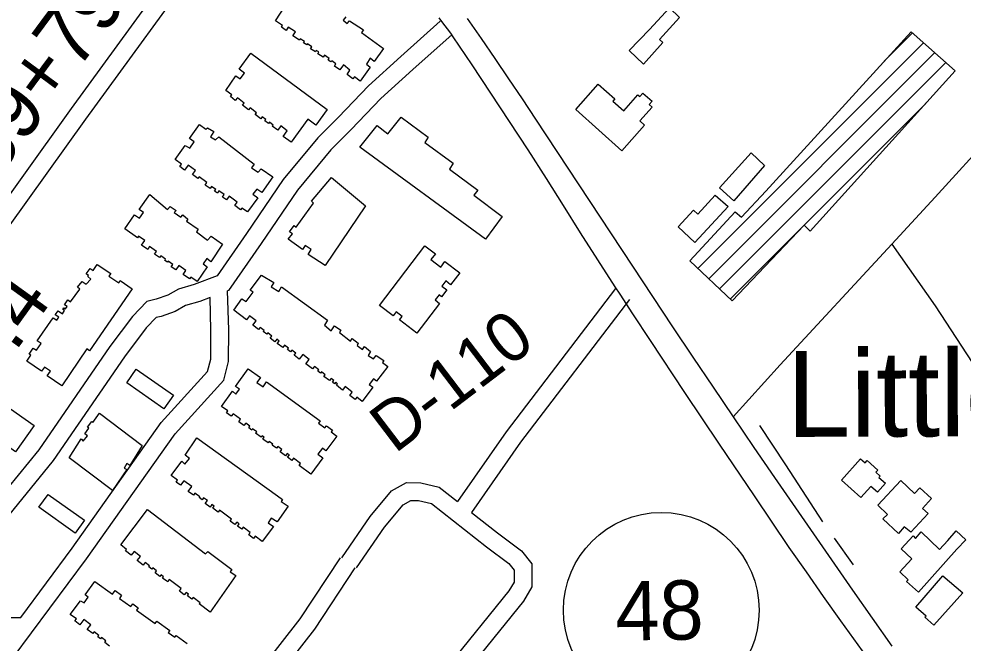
# Model space of a CAD drawing. Extents: x 3598634 to 3636690, y 517270 to 542944.
# Drawn here: x 3631986 to 3633579, y 532476 to 533528 of the extents above; entities that cross this region are included whole.
import ezdxf

# ---------------------------------------------------------------- set-up
doc = ezdxf.new("R2010")
doc.units = 0
for name, color, linetype in [('V-BLDG-OTLN', 7, 'Continuous'), ('V-RIVR-RANG-IDEN', 7, 'Continuous'), ('V-ROAD-CNTR', 7, 'Continuous'), ('V-ROAD-IDEN', 7, 'Continuous'), ('V-SURV-IDEN', 7, 'Continuous'), ('V-TOPO-GNAM-IDEN', 7, 'Continuous'), ('V-TOPO-SHOR', 7, 'Continuous')]:
    doc.layers.add(name, color=color, linetype=linetype)

msp = doc.modelspace()

# ---------------------------------------------------------------- linework, layer by layer
at = {"layer": 'V-BLDG-OTLN'}
for p, q in [((3633445.7, 533456.8), (3633493.5, 533504.7)), ((3633131.7, 533107.4), (3633512.3, 533488)), ((3633149.8, 533090.2), (3633531, 533471.4)), ((3633167.9, 533073), (3633549.7, 533454.8)), ((3633310.6, 533180.3), (3633515.8, 533385.6)), ((3633186, 533055.7), (3633310.1, 533179.8))]:
    msp.add_line(p, q, dxfattribs=at)
for points in [[(3632538, 533531.5), (3632533.5, 533526.2), (3632539.9, 533520.7), (3632543.7, 533525.3), (3632567.4, 533509.6), (3632564.4, 533505.3), (3632601.1, 533478.4), (3632585.6, 533456.5), (3632579, 533462.1), (3632572.6, 533451.7), (3632578.9, 533447.1), (3632562, 533423.2), (3632552.6, 533430.8), (3632549.8, 533427.3), (3632539.9, 533434.4), (3632544.7, 533442.1), (3632534.1, 533450.7), (3632527.7, 533442.4), (3632518.6, 533448.7), (3632520.8, 533452.5), (3632514.1, 533457.6), (3632512.5, 533455.7), (3632508.2, 533458.9), (3632509.7, 533461.7), (3632501.8, 533467), (3632499.7, 533463.7), (3632490.6, 533469.4), (3632492.1, 533472.7), (3632487.9, 533475.1), (3632486.4, 533472.7), (3632478.2, 533478), (3632480.4, 533481.4), (3632472.9, 533486.2), (3632471.8, 533484.4), (3632466.6, 533487.7), (3632468.2, 533490.2), (3632461, 533494.9), (3632459.4, 533492.3), (3632448.3, 533499.5), (3632452.8, 533506.4), (3632440.7, 533514.3), (3632437.2, 533508.9), (3632429.1, 533514.1), (3632431.2, 533517.3), (3632418.9, 533525.3), (3632436, 533551.1)], [(3632139.2, 532470.6), (3632131.1, 532476.5), (3632133.2, 532479.4), (3632125.6, 532485), (3632124, 532482.9), (3632119.5, 532486.2), (3632121.3, 532488.8), (3632113.1, 532494.8), (3632110.8, 532491.7), (3632101.5, 532498.5), (3632107.5, 532506.8), (3632095.8, 532515.4), (3632089.4, 532506.8), (3632080.8, 532513.1), (3632083.3, 532516.5), (3632073.1, 532524), (3632090, 532547.1), (3632096.3, 532543.6), (3632103.4, 532553.4), (3632098.1, 532557.3), (3632114.2, 532579.7), (3632144.3, 532558.1), (3632148.7, 532564.2), (3632159.6, 532556.3), (3632155.9, 532551.2), (3632175.2, 532537.3), (3632178.6, 532542), (3632187.7, 532535.5), (3632184.7, 532531.4), (3632216.2, 532508.7), (3632219.1, 532512.8), (3632240.8, 532497.1), (3632238.3, 532493.6), (3632249.4, 532485.6), (3632251.7, 532488.8), (3632270.4, 532475.3)]]:
    msp.add_lwpolyline(points, dxfattribs=at)
for points in [[(3633015.6, 533474.9), (3633049.9, 533510.2), (3633083.8, 533546.8), (3633100.6, 533530.6), (3633067, 533493.4), (3633072.7, 533488.3), (3633039.7, 533452)], [(3633118.1, 533120.4), (3633194.5, 533203), (3633205.1, 533194), (3633246, 533237.9), (3633491.2, 533506.7), (3633565.7, 533440.6), (3633321, 533170.5), (3633310.6, 533180.3), (3633189.2, 533052.7)], [(3632335.6, 533407.8), (3632352.2, 533432.5), (3632359.7, 533427), (3632367, 533436.9), (3632357.8, 533443.8), (3632377.8, 533470.7), (3632506.4, 533375.3), (3632487.1, 533349.2), (3632473.9, 533359), (3632445.3, 533320.4), (3632432.1, 533330.2), (3632439.1, 533339.7), (3632428.3, 533347.7), (3632423, 533340.6), (3632413.7, 533347.3), (3632415.1, 533349.2), (3632408.9, 533354), (3632407.3, 533351.9), (3632401.4, 533356.5), (3632402.9, 533358.4), (3632396.9, 533363.1), (3632394.3, 533359.6), (3632384.7, 533367), (3632387.1, 533370.1), (3632376.3, 533378.5), (3632373.6, 533375.1), (3632363.7, 533382.8), (3632366.5, 533386.4), (3632355, 533395.4), (3632351.4, 533390.9), (3632343.1, 533397.3), (3632345.3, 533400.3)], [(3632991.7, 533393.7), (3632988.1, 533389.5), (3633006.8, 533373.2), (3633030.5, 533400.3), (3633033.7, 533397.5), (3633038.9, 533403.3), (3633054.4, 533389.4), (3633049.5, 533383.9), (3633054.3, 533379.6), (3633033.6, 533356.5), (3633041.8, 533349.2), (3633003.3, 533306), (3632925.5, 533375.5), (3632963.5, 533418.1)], [(3632631, 533362.6), (3632676.9, 533329.1), (3632671, 533319.7), (3632718.8, 533284.8), (3632712.5, 533274.8), (3632760.6, 533239.4), (3632753.8, 533230.9), (3632801.6, 533195.2), (3632773.2, 533156.9), (3632561.6, 533311.8), (3632590.7, 533348.7), (3632608.7, 533334.4)], [(3632267, 533314.9), (3632274.5, 533310.2), (3632282, 533320.9), (3632274.3, 533326.4), (3632290.7, 533350.3), (3632301.6, 533342.6), (3632304.2, 533344.8), (3632314.9, 533338.2), (3632309.6, 533329.6), (3632318.1, 533324.3), (3632323.5, 533329.4), (3632382.9, 533283.4), (3632378.9, 533276.9), (3632390.1, 533270.1), (3632394.7, 533275.6), (3632414.9, 533261.8), (3632395.9, 533235.6), (3632387.6, 533241.4), (3632381.1, 533232.9), (3632389.5, 533226.4), (3632372.2, 533202.7), (3632362.5, 533209), (3632360.4, 533206.5), (3632350.6, 533213.8), (3632354.4, 533219.1), (3632341.1, 533229.3), (3632336.6, 533223), (3632329.6, 533227.7), (3632332.5, 533232), (3632323.6, 533238.1), (3632321.2, 533234.6), (3632316.5, 533237.9), (3632318.4, 533240.6), (3632311, 533245.6), (3632308.8, 533242.3), (3632300.4, 533248.1), (3632303.5, 533252.4), (3632290.2, 533262.2), (3632288.1, 533259.2), (3632279.1, 533265.8), (3632284, 533272.5), (3632271.8, 533281.4), (3632265.9, 533273.3), (3632257.6, 533279.3), (3632260.5, 533283.3), (3632249.7, 533291.2)], [(3633244, 533281.1), (3633192, 533221.7), (3633168.3, 533243.4), (3633221.4, 533302.2)], [(3632440.3, 533157), (3632447.7, 533166), (3632442.9, 533169.1), (3632450.5, 533179.9), (3632454.1, 533176.9), (3632483.5, 533217.4), (3632479.9, 533220.7), (3632513.6, 533260.6), (3632571.2, 533213), (3632502.9, 533112.4), (3632474.3, 533130.9), (3632479.4, 533139.2), (3632469.2, 533146.4), (3632464.7, 533139.4)], [(3632207, 533232.4), (3632237.2, 533206.9), (3632241.3, 533212), (3632251.4, 533205.2), (3632248.5, 533201.9), (3632259.5, 533194.2), (3632262.7, 533197.8), (3632271.5, 533190.5), (3632269.3, 533187.2), (3632288.8, 533173.7), (3632285.7, 533169.4), (3632304.4, 533155.2), (3632310.7, 533162.2), (3632329.8, 533148.2), (3632310.2, 533118.8), (3632303.3, 533124), (3632297.1, 533115.2), (3632303.9, 533110), (3632287.1, 533085.4), (3632276.1, 533093), (3632273.9, 533089.9), (3632263.4, 533097.2), (3632268.1, 533104.1), (3632256.3, 533112.2), (3632251.3, 533104.9), (3632243.2, 533110.4), (3632245.8, 533114.1), (3632238, 533119.6), (3632236.8, 533118), (3632232.3, 533121.1), (3632233.8, 533123.2), (3632225.7, 533128.9), (3632223.4, 533125.7), (3632215.1, 533131.5), (3632218.4, 533136.2), (3632206.8, 533144.3), (3632203.6, 533139.7), (3632193.1, 533147), (3632198.5, 533154.6), (3632188.2, 533161.8), (3632186.4, 533159.2), (3632164.9, 533174.3), (3632181.4, 533197.9), (3632189.8, 533192), (3632196.7, 533201.7), (3632189.2, 533207)], [(3633182.8, 533212), (3633126.2, 533151.1), (3633098.1, 533177.4), (3633124.4, 533205.7), (3633131.3, 533199.3), (3633160.7, 533230.9)], [(3632594.4, 533044.8), (3632670.9, 533145.7), (3632688.8, 533132.1), (3632681.4, 533122.4), (3632697.8, 533109.9), (3632704.9, 533119.3), (3632730, 533100.3), (3632714.6, 533080.1), (3632706.4, 533086.4), (3632699.7, 533077.5), (3632708, 533071.2), (3632699.4, 533059.9), (3632695.1, 533063.2), (3632688.3, 533054.3), (3632695.9, 533048.5), (3632657.7, 532998.4), (3632628.4, 533020.8), (3632632.7, 533026.5), (3632622.6, 533034.3), (3632617.5, 533027.6)], [(3632058.7, 532909.8), (3632034.2, 532926.6), (3632039.5, 532934.2), (3632029.4, 532941.1), (3632024.7, 532934.1), (3631999.5, 532951.3), (3632006.3, 532961.3), (3632003.6, 532963.2), (3632010.5, 532973.3), (3632016, 532969.5), (3632023.7, 532980.8), (3632017.3, 532985.2), (3632044.1, 533024.4), (3632050.2, 533020.2), (3632053.8, 533025.3), (3632047.7, 533029.5), (3632052.4, 533036.2), (3632059.7, 533031.2), (3632063.3, 533036.4), (3632060.4, 533038.4), (3632062.2, 533041.1), (3632064.7, 533039.4), (3632067.5, 533043.4), (3632063.4, 533046.2), (3632069.1, 533054.4), (3632073.4, 533051), (3632089.1, 533072.5), (3632085, 533075.9), (3632093.2, 533085.3), (3632099.8, 533080.9), (3632107.6, 533089.5), (3632102.4, 533093.7), (3632103.9, 533095.8), (3632099.6, 533098.5), (3632106.8, 533107.3), (3632111.5, 533104.3), (3632118.1, 533114.1), (3632141.2, 533098.7), (3632138.3, 533094.4), (3632154.7, 533083.5), (3632157.4, 533087.4), (3632177.6, 533072.9), (3632105.7, 532968.7), (3632100.7, 532971.8)], [(3632583.2, 532907.5), (3632565.2, 532883.1), (3632556.2, 532890.6), (3632553.4, 532886.4), (3632544.3, 532893.5), (3632548.6, 532899.1), (3632536.8, 532908.3), (3632532.3, 532902.5), (3632522, 532910.6), (3632524, 532913.2), (3632520.8, 532915.7), (3632518.7, 532912.9), (3632515.2, 532915.6), (3632517.5, 532918.6), (3632513, 532922.1), (3632510.1, 532918.4), (3632500.9, 532925.5), (3632503, 532928.2), (3632496.5, 532933.2), (3632494.8, 532931), (3632490.5, 532934.4), (3632492.1, 532936.4), (3632484.7, 532942.2), (3632481.5, 532938.1), (3632470.3, 532946.8), (3632475.9, 532954), (3632465.1, 532962.4), (3632459.1, 532954.7), (3632450.8, 532961.2), (3632453.5, 532964.6), (3632446.7, 532969.9), (3632444.3, 532966.8), (3632439.4, 532970.6), (3632441.1, 532972.9), (3632434.5, 532978.1), (3632431.3, 532974), (3632422.2, 532981.1), (3632425.3, 532985), (3632421.4, 532988.1), (3632418.1, 532983.8), (3632410.4, 532989.7), (3632413.1, 532993.2), (3632406, 532998.7), (3632404.3, 532996.5), (3632398.5, 533001), (3632400, 533003), (3632393.4, 533008.1), (3632390.4, 533004.3), (3632380.8, 533011.8), (3632386.5, 533019.2), (3632375.2, 533027.7), (3632370, 533021.1), (3632348.8, 533037.4), (3632362.6, 533056.2), (3632369.5, 533051.5), (3632381.3, 533067.3), (3632376.6, 533071), (3632395.5, 533096.1), (3632416.1, 533083.6), (3632411.9, 533076.6), (3632424.7, 533068.9), (3632429.2, 533076.3), (3632506.8, 533020.4), (3632501.8, 533011.9), (3632513, 533002.5), (3632518.5, 533010.7), (3632529.6, 533003.6), (3632527, 532999.7), (3632545.8, 532985.1), (3632548.3, 532989.4), (3632558.8, 532981.5), (3632556.9, 532977.8), (3632565.9, 532971.1), (3632569, 532975.7), (3632579.6, 532967.4), (3632575.7, 532960.6), (3632584.7, 532954.9), (3632588.9, 532960.6), (3632601.7, 532952.1), (3632599.7, 532948.7), (3632608.4, 532942.3), (3632589.5, 532917.3), (3632584.2, 532921.3), (3632577.4, 532911.6)], [(3632184.4, 532937.7), (3632247, 532894.1), (3632230.6, 532870.7), (3632168.2, 532914.6)], [(3632346.6, 532900.4), (3632352.2, 532895.5), (3632358.3, 532904), (3632351.7, 532908.7), (3632373, 532938.2), (3632393.6, 532923.4), (3632387.8, 532915.4), (3632398.1, 532907.9), (3632404.1, 532916.1), (3632494.7, 532850.7), (3632491.6, 532846.4), (3632502.5, 532838.5), (3632505.3, 532842.3), (3632515.3, 532835), (3632513, 532831.8), (3632522.4, 532824.9), (3632504.1, 532800.1), (3632498.2, 532804.5), (3632490.7, 532794.4), (3632499.1, 532788.2), (3632478.7, 532760.7), (3632459.1, 532775.2), (3632461.6, 532778.6), (3632449.6, 532787.5), (3632446.8, 532783.8), (3632439.5, 532789.1), (3632442.5, 532793.2), (3632439.1, 532795.7), (3632436.1, 532791.7), (3632427, 532798.5), (3632429.7, 532802.3), (3632423.1, 532807.1), (3632420.9, 532804.2), (3632413.5, 532809.7), (3632414.6, 532811.2), (3632408.4, 532815.6), (3632406.7, 532813.3), (3632397.7, 532819.9), (3632399.8, 532822.8), (3632396.6, 532825.1), (3632395, 532822.8), (3632385.6, 532829.5), (3632387.4, 532832), (3632380.6, 532837), (3632379.1, 532834.9), (3632374, 532838.7), (3632376.1, 532841.5), (3632369.1, 532846.6), (3632366, 532842.4), (3632357.1, 532848.8), (3632360.2, 532853.1), (3632347.5, 532862.3), (3632344.5, 532858.2), (3632336.5, 532864), (3632338.8, 532867.2), (3632328.1, 532874.9)], [(3631924.1, 532837.9), (3631957.1, 532881.4), (3632012, 532842.5), (3631980.4, 532798)], [(3632071, 532787.9), (3632091.5, 532820.2), (3632094.8, 532816), (3632102, 532825.3), (3632097.7, 532828.9), (3632104.5, 532837.9), (3632102, 532839.9), (3632109.4, 532849.2), (3632110.9, 532847.6), (3632122.3, 532863.5), (3632194, 532809.1), (3632173.4, 532775.4), (3632168.6, 532778.4), (3632164, 532770.9), (3632168.3, 532768.3), (3632144.1, 532733.3)], [(3632260.9, 532782.5), (3632266.5, 532777.6), (3632273.9, 532787.1), (3632266.7, 532792.5), (3632286.3, 532822), (3632422.5, 532724.2), (3632430.9, 532718.1), (3632428.7, 532714.3), (3632440.8, 532706.8), (3632422.1, 532680), (3632411.8, 532686.6), (3632406.9, 532678.6), (3632415.9, 532672.5), (3632396.5, 532646.8), (3632384.9, 532655.9), (3632382.3, 532652.4), (3632374.1, 532658.5), (3632376.7, 532662.1), (3632364.7, 532671), (3632362.4, 532667.8), (3632355.2, 532673.1), (3632357.6, 532676.5), (3632356.5, 532677.4), (3632356.6, 532677.6), (3632353.8, 532679.6), (3632350.8, 532675.5), (3632342.5, 532681.6), (3632344.8, 532684.8), (3632324.5, 532699.7), (3632322.3, 532696.7), (3632313.4, 532703.1), (3632315.8, 532706.4), (3632312, 532709.2), (3632309.1, 532705.2), (3632300.8, 532711.2), (3632304.3, 532716), (3632297.8, 532720.7), (3632295.5, 532717.5), (3632290.4, 532721.2), (3632291.3, 532722.6), (3632283.2, 532728.5), (3632280.9, 532725.2), (3632272.1, 532731.6), (3632278, 532739.7), (3632264.5, 532749.6), (3632258.9, 532742), (3632251.5, 532747.3), (3632253.9, 532750.6), (3632243.3, 532758.3)], [(3633373.8, 532750.5), (3633405.8, 532786.6), (3633413.5, 532779.7), (3633417, 532783.6), (3633435.1, 532767.2), (3633432, 532763.8), (3633439.1, 532757.5), (3633437, 532755.2), (3633448.1, 532745.2), (3633434.4, 532730.1), (3633423.5, 532740), (3633406.3, 532721)], [(3633519.8, 532694.3), (3633490.5, 532662.6), (3633479.6, 532671.9), (3633470.1, 532660.4), (3633443.7, 532685.1), (3633451.3, 532692.4), (3633435.1, 532708.3), (3633474, 532750.2), (3633497, 532728), (3633506, 532737.4), (3633525.4, 532719.8), (3633510.3, 532702.6)], [(3632035.6, 532726.5), (3632097.1, 532682.9), (3632081.5, 532660.9), (3632019.9, 532704.7)], [(3632158.3, 532641.3), (3632203.3, 532700.8), (3632301.3, 532626), (3632304.8, 532630), (3632345.5, 532599.7), (3632342.9, 532596.2), (3632352.4, 532589.9), (3632309.1, 532527.8), (3632290.5, 532541.8), (3632292, 532543.7), (3632280.1, 532552.6), (3632278, 532549.7), (3632270.5, 532555.3), (3632272.5, 532558), (3632268.3, 532561.2), (3632265.3, 532557.1), (3632257, 532563.2), (3632260.3, 532567.6), (3632240, 532582.8), (3632237.3, 532579.1), (3632228.8, 532585.5), (3632230.4, 532587.5), (3632226.4, 532590.6), (3632224.3, 532588), (3632216, 532594.4), (3632218.4, 532597.5), (3632212, 532602.5), (3632210.5, 532600.6), (3632205.5, 532604.4), (3632206.6, 532605.8), (3632199.2, 532611.4), (3632196, 532607.3), (3632186, 532615), (3632191.3, 532621.8), (3632180.5, 532630.3), (3632175.6, 532623.8), (3632165.9, 532631.2), (3632167.9, 532633.8)], [(3633472, 532595.9), (3633492.4, 532617.7), (3633474.2, 532634.7), (3633494.6, 532656.4), (3633498.8, 532652.1), (3633508.1, 532663.3), (3633539.3, 532633.6), (3633553, 532648.9), (3633567.3, 532665.3), (3633583.6, 532649.8), (3633568.6, 532633.9), (3633503.9, 532561.8), (3633483.6, 532579.6), (3633486.2, 532582.7)], [(3633499, 532536.3), (3633544.9, 532589.4), (3633578.5, 532560.3), (3633529.3, 532506.2), (3633514.3, 532519.4), (3633516.7, 532521.4)]]:
    msp.add_lwpolyline(points, close=True, dxfattribs=at)
at = {"layer": 'V-ROAD-CNTR'}
for points in [[(3632375.2, 533801.3), (3632281.6, 533661.5), (3632074.3, 533377), (3631904.9, 533140.7)], [(3632400.1, 533784.6), (3632306.2, 533644.4), (3632098.6, 533359.4), (3631869.8, 533040.3), (3631627, 532707.4)], [(3633826.7, 533551.3), (3633531.8, 533227.8), (3633458.5, 533148.6), (3633270.3, 532945.1), (3633191, 532857.5)], [(3632694.7, 533530), (3632702.8, 533519.5), (3632710.7, 533509), (3632715.5, 533502.4), (3632718.5, 533498.2), (3632750.3, 533450.7), (3632781.9, 533403), (3632813.4, 533355.2), (3632844.6, 533307.3), (3632875.6, 533259.2), (3632904.4, 533213.4), (3632933.3, 533167.6), (3632962.4, 533122), (3632991.7, 533076.5), (3632999.7, 533064.3), (3633021.2, 533031.2), (3633050.9, 532985.9), (3633109.2, 532898.5), (3633167.6, 532811.3), (3633226.3, 532724.2)], [(3632696.8, 533524.5), (3632630.8, 533465.1), (3632575.9, 533415.4), (3632525.3, 533362.7), (3632490.3, 533327.9), (3632432.3, 533257.7), (3632370, 533166.6), (3632320.5, 533095.3), (3632281.7, 533080.5), (3632255.4, 533072.7), (3632237.4, 533062.2), (3632217.7, 533055.5), (3632202.4, 533051.7), (3632178.1, 533026.6), (3632139.9, 532976), (3632019.9, 532801.8), (3631915.1, 532673.5), (3631882.1, 532627.4), (3631871.2, 532584.5), (3631875.7, 532548.8), (3631888.4, 532513), (3631912, 532490.7), (3631949, 532488.9), (3631967.4, 532488.9)], [(3632742.5, 533529.1), (3632765.9, 533495.3), (3632789.1, 533461.4), (3632812.1, 533427.4), (3632835, 533393.3), (3632857.7, 533359.1), (3632912.3, 533276.5), (3632966.8, 533193.9), (3633021.1, 533111.1), (3633055, 533060), (3633089, 533009), (3633123.1, 532958.1), (3633157.4, 532907.2), (3633191, 532857.5), (3633226.2, 532805.7), (3633260.8, 532755.1), (3633326.6, 532660), (3633392.6, 532565.1), (3633458.9, 532470.4)], [(3632716.9, 533502.2), (3632650.9, 533442.8), (3632596.8, 533393.9), (3632546.7, 533341.7), (3632512.5, 533307.7), (3632456.3, 533239.7), (3632394.7, 533149.6), (3632339.9, 533070.5), (3632338.4, 533070)], [(3633458.5, 533148.6), (3633531.6, 533044.3), (3633620.7, 532908.7), (3633623.5, 532903.9), (3633626.2, 532898.9), (3633628.7, 532893.8), (3633631, 532888.6), (3633633.1, 532883.4), (3633634.9, 532878), (3633636.6, 532872.6), (3633638, 532867.2), (3633639.3, 532861.7), (3633640.3, 532856.1), (3633641.1, 532850.5), (3633641.7, 532844.9), (3633642, 532839.2), (3633642.2, 532833.6), (3633642.1, 532827.9)], [(3631896, 532343.3), (3631976.9, 532451.2), (3632100.4, 532618), (3632249.9, 532828.7), (3632331.8, 532919.2), (3632340, 532950.7), (3632340.3, 533004.1), (3632338.4, 533070)], [(3632992.7, 533073.6), (3632808, 532832.2), (3632726.3, 532714.4)], [(3632308.7, 533058.6), (3632291.3, 533052), (3632267.4, 533045), (3632249.9, 533034.8), (3632226.2, 533026.7), (3632218, 533024.7), (3632201, 533007.1), (3632164.3, 532958.5), (3632043.9, 532783.8), (3631939, 532655.2), (3631909.8, 532614.5), (3631901.7, 532582.7), (3631905.1, 532555.7), (3631914.3, 532529.8), (3631924.5, 532520.1), (3631949.7, 532518.9), (3631989.7, 532519)], [(3631989.7, 532519), (3632076.1, 532635.6), (3632226.5, 532847.5), (3632304.6, 532933.8), (3632310, 532954.6), (3632310.3, 533003.7), (3632308.7, 533058.6)], [(3633016.5, 533055.4), (3632832.2, 532814.5), (3632750, 532695.9)], [(3632530.9, 532619.7), (3632578.9, 532689.2), (3632614.7, 532732.5), (3632640.1, 532746.7), (3632664.3, 532746), (3632695.4, 532738.6), (3632726.3, 532714.4)], [(3633226.3, 532724.2), (3633285.1, 532637.2), (3633314, 532595.8), (3633343, 532554.5), (3633372.3, 532513.3)], [(3632555.6, 532602.7), (3632602.8, 532671.1), (3632634.3, 532709.1), (3632647.5, 532716.4), (3632660.4, 532716.1), (3632682.1, 532710.9), (3632775.3, 532637.9), (3632812.9, 532609.8), (3632821.5, 532599), (3632821.6, 532578.6), (3632812.9, 532563.9), (3632711.1, 532438.2)], [(3632750, 532695.9), (3632793.6, 532661.7), (3632834, 532631.5), (3632851.5, 532609.6), (3632851.6, 532570.4), (3632837.6, 532546.7), (3632735, 532420.1), (3632686.5, 532351.5)], [(3632689, 532355.1), (3632574, 532192.5), (3632434, 532003.6), (3632396.5, 531948.1), (3632365.1, 531917.7), (3632333.2, 531913.5), (3632296.1, 531916.6), (3632262.8, 531936.4), (3632237.8, 531968.2), (3632189.5, 532060.9), (3632178.5, 532090.5), (3632180.4, 532128.6), (3632198.2, 532161.2), (3632220.6, 532194.2), (3632271.4, 532264.7), (3632359.5, 532386.7), (3632461, 532516.5), (3632528.6, 532619.4)], [(3632383.5, 532368.7), (3632485.4, 532499), (3632553.7, 532602.9)], [(3633372.3, 532513.3), (3633408.8, 532462.5), (3633431.4, 532431.3), (3633461.2, 532390.6), (3633491.3, 532350), (3633521.5, 532309.5), (3633546.9, 532271.9), (3633572.1, 532234.2), (3633597, 532196.3), (3633621.8, 532158.3), (3633646.9, 532119.1), (3633670.6, 532081.9), (3633712.6, 532013.4), (3633754.4, 531944.7), (3633795.9, 531875.9)]]:
    msp.add_lwpolyline(points, dxfattribs=at)
at = {"layer": 'V-ROAD-IDEN'}
msp.add_circle((3633069.9, 532531.1), 165, dxfattribs=at)
at = {"layer": 'V-TOPO-SHOR'}
msp.add_line((3633361.3, 532652.5), (3633393.6, 532608), dxfattribs=at)
msp.add_lwpolyline([(3633235.7, 532842.7), (3633279.6, 532776.6), (3633342, 532680.5)], dxfattribs=at)

# ---------------------------------------------------------------- texts
at = {"layer": 'V-RIVR-RANG-IDEN'}
msp.add_text('D-110', height=83, rotation=37.2793, dxfattribs=at).set_placement((3632620.2, 532794))
at = {"layer": 'V-ROAD-IDEN'}
msp.add_text('48', height=100, rotation=0.8487, dxfattribs=at).set_placement((3632993.1, 532479.9))
at = {"layer": 'V-SURV-IDEN'}
for s, rotation, p in [('189+79.3', 53.4803, (3631904.6, 533196.6)), ('192+47.4', 54.2541, (3631716.5, 532599.7))]:
    msp.add_text(s, height=100, rotation=rotation, dxfattribs=at).set_placement(p)
at = {"layer": 'V-TOPO-GNAM-IDEN'}
msp.add_text('Little Farms', height=145, rotation=0.1955, dxfattribs=at).set_placement((3633281.4, 532823.4))

doc.saveas('drawing.dxf')
